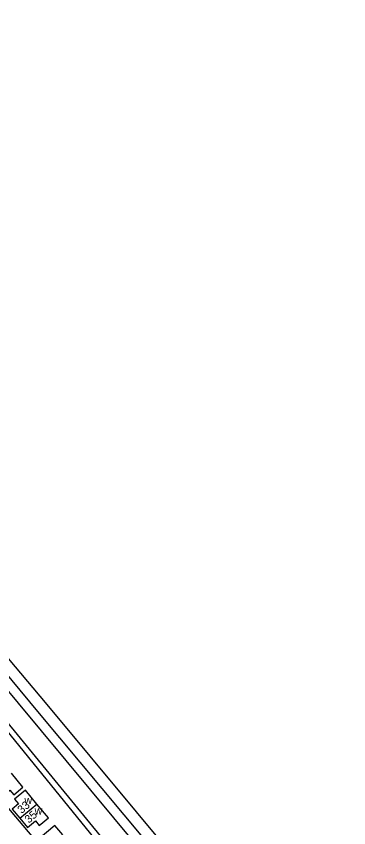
# Model space of a CAD drawing. Extents: x 163012 to 165277, y 382513 to 383987.
# Drawn here: x 164795.7 to 164962, y 383018.8 to 383424.2 of the extents above; entities that cross this region are included whole.
import ezdxf

# ---------------------------------------------------------------- set-up
doc = ezdxf.new("R2010")
doc.units = 0
for name, color, linetype in [('BLT_Basislijn', 7, 'Continuous'), ('BLT_Bebouwing', 7, 'Continuous'), ('BLT_Centroide', 7, 'Continuous'), ('BLT_Huisnummer', 7, 'Continuous'), ('BLT_Onderverdeling_panden', 7, 'Continuous'), ('BLT_Spoorlijn', 7, 'Continuous')]:
    doc.layers.add(name, color=color, linetype=linetype)

msp = doc.modelspace()

# ---------------------------------------------------------------- linework, layer by layer
at = {"layer": 'BLT_Basislijn'}
for p, q in [((164698.06, 383138.43), (164829.63, 382983.92)), ((164747.36, 383124.74), (164852.83, 382996.32))]:
    msp.add_line(p, q, dxfattribs=at)
for points in [[(164498.51, 383424.17), (164547.81, 383372.55), (164595.93, 383320.58), (164677.22, 383225), (164784.15, 383095.87), (164929, 382921.99), (164952.41, 382895.74), (164958.39, 382890.52), (164962.03, 382886.31)], [(164850.41, 382994.34), (164705.15, 383172.72), (164688.65, 383159.31), (164686.01, 383144.63)]]:
    msp.add_lwpolyline(points, dxfattribs=at)
at = {"layer": 'BLT_Bebouwing'}
for points in [[(164784.83, 383038.92), (164785.24, 383038.43), (164784.74, 383038.01), (164786.46, 383035.94), (164786.98, 383036.37), (164788.68, 383034.33), (164792.58, 383037.59), (164794.51, 383035.28), (164799.08, 383039.11), (164793.32, 383046)], [(164806.08, 383030.6), (164800.29, 383037.53), (164794.92, 383033.05), (164796.85, 383030.74), (164793.71, 383028.12), (164797.58, 383023.51)], [(164797.58, 383023.51), (164801.42, 383018.92), (164805.31, 383022.18), (164807.27, 383019.85), (164811.85, 383023.69), (164806.08, 383030.6)], [(164818.98, 383015.32), (164815.11, 383019.93), (164806.62, 383012.84), (164810.49, 383008.23)]]:
    msp.add_lwpolyline(points, dxfattribs=at)
at = {"layer": 'BLT_Onderverdeling_panden'}
msp.add_line((164797.58, 383023.51), (164806.08, 383030.6), dxfattribs=at)
at = {"layer": 'BLT_Spoorlijn'}
for points in [[(164810.32, 383081.27), (164764.44, 383135.84)], [(164806.58, 383076.91), (164758.22, 383135.01)], [(164878.16, 383000), (164810.32, 383081.27)], [(164870.94, 383000), (164806.58, 383076.91)]]:
    msp.add_lwpolyline(points, dxfattribs=at)

# ---------------------------------------------------------------- texts
at = {"layer": 'BLT_Centroide'}
for p in [(164799.8, 383030.61), (164804.91, 383025.32)]:
    msp.add_text('w', height=4, dxfattribs=at).set_placement(p)
at = {"layer": 'BLT_Huisnummer'}
for s, p in [('33', (164798.45, 383025.6)), ('35', (164802.05, 383020.77))]:
    msp.add_text(s, height=4, rotation=41.0819, dxfattribs=at).set_placement(p)

doc.saveas('drawing.dxf')
